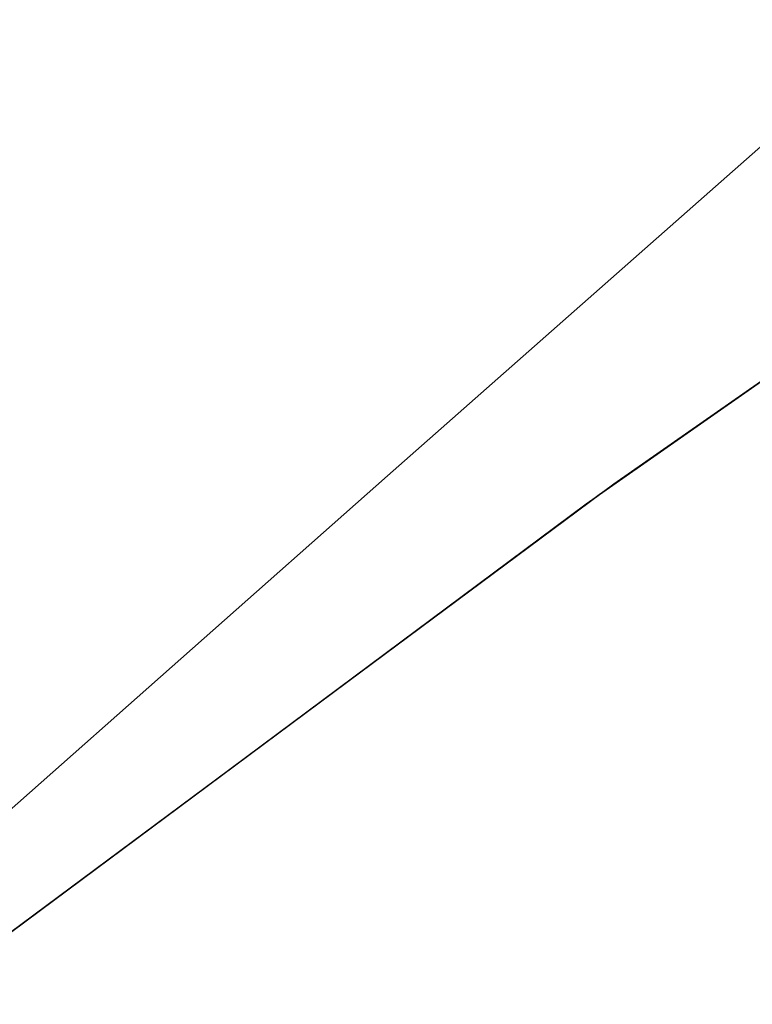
# Model space of a CAD drawing. Header units: metres. Extents: x 209848 to 209928, y 1182430 to 1182563.
# Tile 1039 of 1056: x 209853.768 to 209854.021, y 1182506.879 to 1182507.22. Entities that reach past the tile are written whole.
import ezdxf

# ---------------------------------------------------------------- set-up
doc = ezdxf.new("R2010")
doc.units = ezdxf.units.M
doc.header["$MEASUREMENT"] = 0
doc.linetypes.add('DGN Style 2', pattern=[15.036391, 9.021834, -6.014556])
doc.layers.get('0').update_dxf_attribs({"color": 254})

# ---------------------------------------------------------------- blocks, each defined once
blk = doc.blocks.new('ATTEMP')
at = {"color": 5, "linetype": 'Continuous', "flags": 128}
for points in [[(-6.16504, 7.82024), (-5.96117, 8.00089), (-5.75744, 8.18061), (-5.55388, 8.35942), (-5.3505, 8.53739), (-5.14733, 8.71456), (-4.94436, 8.89096), (-4.74162, 9.06663), (-4.53911, 9.24162), (-4.33683, 9.41596), (-4.13479, 9.58969), (-3.93299, 9.76285), (-3.73144, 9.93546), (-3.53012, 10.10755), (-3.32904, 10.27916), (-3.1282, 10.45031), (-2.92759, 10.62103), (-2.7272, 10.79134), (-2.52704, 10.96127), (-2.3271, 11.13084)], [(-6.12482, 7.8181), (-5.89239, 7.99121), (-5.65488, 8.15765), (-5.41251, 8.31724), (-5.17812, 8.46542), (-4.94507, 8.61166), (-4.71223, 8.75682), (-4.47963, 8.90093), (-4.2473, 9.04406), (-4.01526, 9.18626), (-3.78353, 9.32757), (-3.55212, 9.46805), (-3.32104, 9.60773), (-3.09031, 9.74667), (-2.85991, 9.88491), (-2.62986, 10.02249), (-2.40016, 10.15945), (-2.1708, 10.29582), (-1.94177, 10.43165), (-1.71309, 10.56695), (-1.48473, 10.70178), (-1.2567, 10.83615), (-1.02899, 10.97009), (-0.80158, 11.10363)], [(-6.11583, 7.82499), (-5.8829, 7.99805), (-5.6449, 8.16442), (-5.40203, 8.32392), (-5.15449, 8.4764), (-4.90248, 8.62171), (-4.64622, 8.75972), (-4.38591, 8.89028), (-4.12179, 9.01326), (-3.85543, 9.12803), (-3.5998, 9.23394), (-3.34451, 9.33869), (-3.08957, 9.44234), (-2.83502, 9.54495), (-2.5809, 9.64657), (-2.3272, 9.74726), (-2.07395, 9.84708), (-1.82116, 9.94607)], [(-6.11783, 7.82346), (-5.88501, 7.99653), (-5.64712, 8.16291), (-5.40436, 8.32243), (-5.15693, 8.47494), (-4.90503, 8.62029), (-4.64888, 8.75833), (-4.38869, 8.88893), (-4.12468, 9.01197), (-3.85708, 9.12731), (-3.58611, 9.23484), (-3.31201, 9.33447), (-3.035, 9.42607), (-2.75533, 9.50958), (-2.47324, 9.58489), (-2.18898, 9.65193), (-1.90278, 9.71064)], [(-6.12063, 7.82131), (-5.88796, 7.9944), (-5.65023, 8.16081), (-5.40762, 8.32036), (-5.16035, 8.4729), (-4.90861, 8.6183), (-4.65261, 8.75639), (-4.39258, 8.88705), (-4.12872, 9.01015), (-3.86128, 9.12557), (-3.59046, 9.23319), (-3.31651, 9.3329), (-3.03966, 9.42461), (-2.76014, 9.50822), (-2.4782, 9.58365), (-2.19407, 9.65081), (-1.90801, 9.70964)], [(-6.12482, 7.8181), (-5.89239, 7.99121), (-5.65488, 8.15765), (-5.41251, 8.31724), (-5.16546, 8.46985), (-4.91396, 8.61531), (-4.6582, 8.75348), (-4.3984, 8.88423), (-4.13478, 9.00743), (-3.86756, 9.12296), (-3.59698, 9.2307), (-3.32326, 9.33055), (-3.04663, 9.42241), (-2.76734, 9.50618), (-2.48561, 9.58177), (-2.20171, 9.64912), (-1.91586, 9.70815), (-1.62832, 9.75879)], [(-6.12482, 7.8181), (-5.89239, 7.99121), (-5.65488, 8.15765), (-5.41251, 8.31724), (-5.16546, 8.46985), (-4.91396, 8.61531), (-4.6582, 8.75348), (-4.3984, 8.88423), (-4.13478, 9.00743), (-3.86756, 9.12296), (-3.59698, 9.2307), (-3.32326, 9.33055), (-3.04663, 9.42241), (-2.76734, 9.50618), (-2.48561, 9.58177), (-2.20171, 9.64912), (-1.91586, 9.70815), (-1.62832, 9.75879)]]:
    blk.add_lwpolyline(points, dxfattribs=at)

msp = doc.modelspace()

# ---------------------------------------------------------------- block references
at = {"color": 1, "linetype": 'DGN Style 2'}
msp.add_blockref('ATTEMP', (209859.85591, 1182499.06107), dxfattribs=at)

doc.saveas('drawing.dxf')
